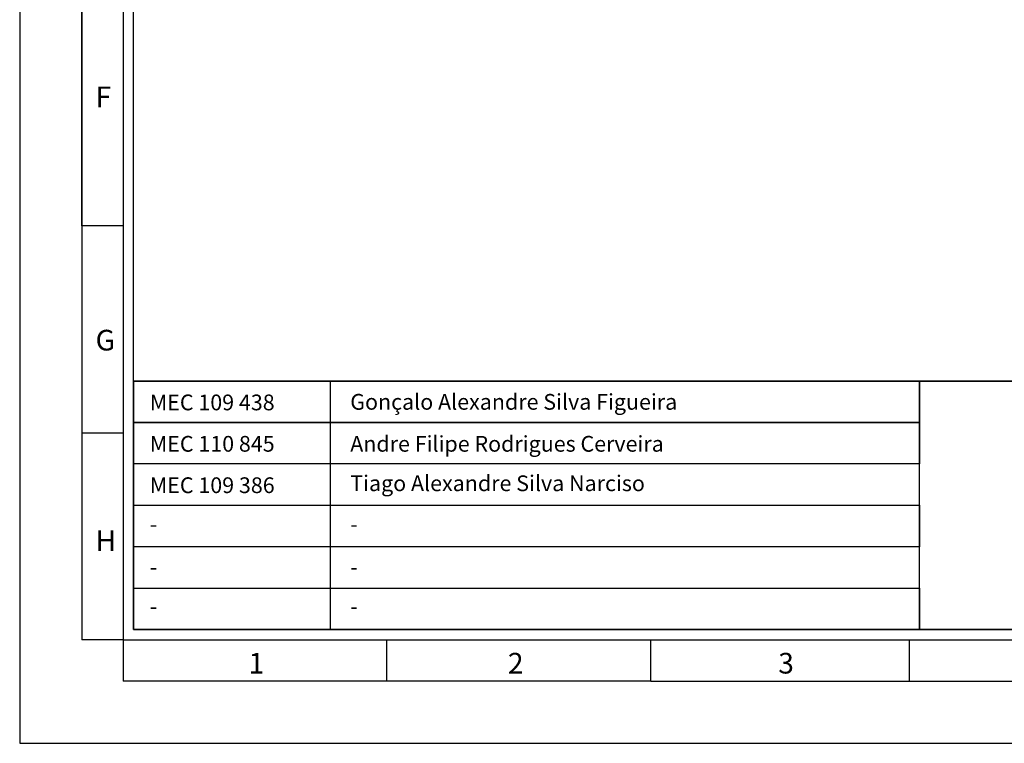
# Model space of a CAD drawing. Header units: millimetres. Extents: x -559 to 10735, y -2326 to 222.
# Tile 445 of 656: x 2132 to 2321, y -1013 to -875. Entities that reach past the tile are written whole.
import ezdxf

# ---------------------------------------------------------------- set-up
doc = ezdxf.new("R2010")
doc.units = ezdxf.units.MM
doc.header["$LTSCALE"] = 4
doc.layers.add('Modelo', color=251, linetype='Continuous')
doc.layers.add('Texto Cabeçalho', color=3, linetype='Continuous')

msp = doc.modelspace()

# ---------------------------------------------------------------- linework, layer by layer
at = {"layer": 'Modelo'}
for p, q in [((2144.22, -914.07), (2144.22, -617.48)), ((2144.22, -815.21), (2144.22, -914.07)), ((2152.13, -914.07), (2144.22, -914.07)), ((2144.22, -914.07), (2144.22, -993.16)), ((2144.22, -914.07), (2144.22, -993.16)), ((2144.22, -953.62), (2152.13, -953.62)), ((2152.13, -993.16), (2144.22, -993.16)), ((2152.13, -993.16), (2152.13, -1001.07)), ((2202.55, -1001.07), (2202.55, -993.16)), ((2252.97, -1001.07), (2252.97, -993.16)), ((2302.41, -1001.07), (2302.41, -993.16)), ((2252.97, -1001.07), (2152.13, -1001.07)), ((2252.97, -1001.07), (2699.85, -1001.07)), ((2252.97, -1001.07), (2351.84, -1001.07))]:
    msp.add_line(p, q, dxfattribs=at)
for points in [[(2132.36, -1012.94), (2719.62, -1012.94), (2719.62, -597.7), (2132.36, -597.7)], [(2152.13, -993.16), (2699.85, -993.16), (2699.85, -617.48), (2152.13, -617.48)], [(2697.87, -991.19), (2154.11, -991.19), (2154.11, -619.45), (2697.87, -619.45)], [(2154.11, -943.73), (2697.87, -943.73), (2697.87, -991.19), (2154.11, -991.19)], [(2304.38, -951.64), (2154.11, -951.64), (2154.11, -943.73), (2304.38, -943.73)], [(2154.11, -943.73), (2191.68, -943.73), (2191.68, -991.19), (2154.11, -991.19)], [(2697.87, -943.73), (2154.11, -943.73), (2154.11, -991.19), (2697.87, -991.19)], [(2304.38, -943.73), (2512, -943.73), (2512, -991.19), (2304.38, -991.19)], [(2154.11, -951.64), (2304.38, -951.64), (2304.38, -959.55), (2154.11, -959.55)], [(2304.38, -959.55), (2154.11, -959.55), (2154.11, -967.46), (2304.38, -967.46)], [(2154.11, -967.46), (2304.38, -967.46), (2304.38, -975.37), (2154.11, -975.37)], [(2304.38, -975.37), (2154.11, -975.37), (2154.11, -983.28), (2304.38, -983.28)], [(2304.38, -991.19), (2154.11, -991.19), (2154.11, -983.28), (2304.38, -983.28)]]:
    msp.add_lwpolyline(points, close=True, dxfattribs=at)

# ---------------------------------------------------------------- texts
at = {"layer": 'Modelo', "char_height": 3.95, "attachment_point": 1}
for s, insert in [('F', (2146.86, -887.46)), ('G', (2146.86, -933.93)), ('H', (2146.86, -972.26)), ('1', (2176.1, -995.66)), ('2', (2225.68, -995.66)), ('3', (2277.35, -995.66))]:
    msp.add_mtext_dynamic_manual_height_columns(s, width=54.2922, gutter_width=19.77, heights=[0], dxfattribs=dict(at, insert=insert))
at = {"layer": 'Texto Cabeçalho', "char_height": 3.0069, "attachment_point": 1}
for s, insert in [('MEC 109 438', (2157.23, -946.3)), ('Gonçalo Alexandre Silva Figueira', (2195.54, -946.19)), ('MEC 110 845', (2157.23, -954.21)), ('Andre Filipe Rodrigues Cerveira', (2195.54, -954.21)), ('Tiago Alexandre Silva Narciso', (2195.54, -961.75)), ('MEC 109 386', (2157.23, -962.12))]:
    msp.add_mtext_dynamic_manual_height_columns(s, width=75.4428, gutter_width=15.03, heights=[0], dxfattribs=dict(at, insert=insert))
at = {"layer": 'Texto Cabeçalho', "color": 18, "true_color": 0x000000, "char_height": 3.01, "attachment_point": 1}
for insert in [(2157.23, -969.55), (2195.54, -969.55), (2157.23, -977.73), (2195.54, -977.73), (2157.23, -985.25), (2195.54, -985.25)]:
    msp.add_mtext_dynamic_manual_height_columns('-', width=75.4428, gutter_width=15.03, heights=[0], dxfattribs=dict(at, insert=insert))

doc.saveas('drawing.dxf')
